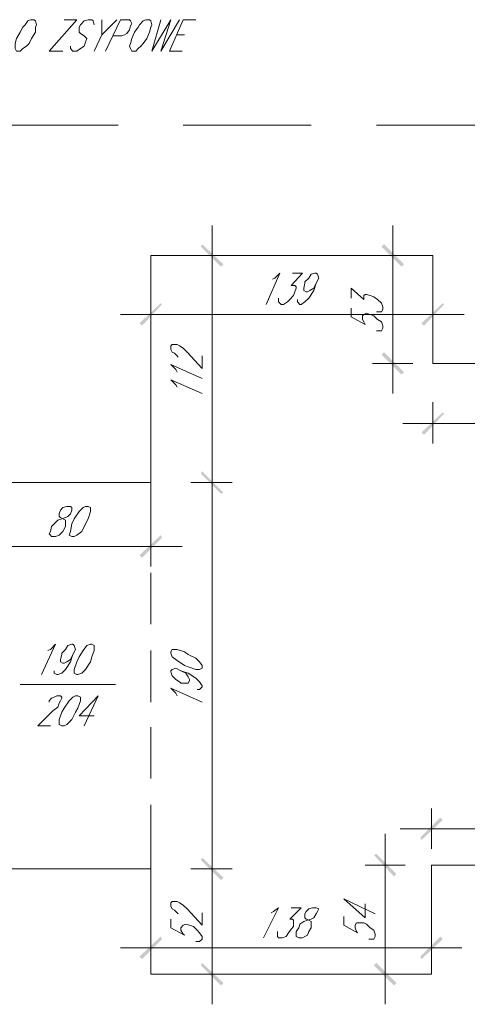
# Model space of a CAD drawing. Header units: millimetres. Extents: x 402 to 79005, y -7782 to 89952.
# Tile 404 of 426: x 24595 to 24816, y 44923 to 45407. Entities that reach past the tile are written whole.
import ezdxf

# ---------------------------------------------------------------- set-up
doc = ezdxf.new("R2010")
doc.units = ezdxf.units.MM
doc.header["$LTSCALE"] = 10
doc.layers.add('0_PIWNICA', color=253, linetype='Continuous', lineweight=0)

msp = doc.modelspace()

# ---------------------------------------------------------------- hatches: boundary and pattern name
at = {"layer": '0_PIWNICA'}
for points in [[(24694.525, 45285.582), (24684.653, 45295.454), (24685.27, 45296.688), (24695.759, 45286.816)], [(24783.376, 45285.582), (24773.504, 45295.454), (24774.738, 45296.688), (24784.611, 45286.816)], [(24665.525, 45267.071), (24655.653, 45256.582), (24654.419, 45257.816), (24664.908, 45267.688)], [(24793.249, 45257.816), (24803.738, 45267.688), (24804.355, 45267.071), (24794.483, 45256.582)], [(24774.738, 45243.624), (24784.611, 45233.752), (24783.376, 45232.518), (24773.504, 45242.39)], [(24804.355, 45213.39), (24794.483, 45202.901), (24793.249, 45204.135), (24803.738, 45214.007)], [(24685.27, 45185.007), (24695.759, 45174.518), (24694.525, 45173.901), (24684.653, 45183.773)], [(24694.525, 45173.901), (24684.653, 45183.773), (24685.27, 45185.007), (24695.759, 45174.518)], [(24654.419, 45143.667), (24664.908, 45153.539), (24665.525, 45152.305), (24655.653, 45142.433)], [(24803.738, 45013.475), (24793.249, 45003.603), (24792.632, 45004.837), (24802.504, 45014.709)], [(24685.27, 44994.965), (24695.759, 44985.092), (24694.525, 44983.858), (24684.653, 44993.731)], [(24694.525, 44983.858), (24684.653, 44993.731), (24685.27, 44994.965), (24695.759, 44985.092)], [(24779.674, 44985.709), (24769.802, 44996.199), (24771.036, 44996.816), (24780.908, 44986.943)], [(24665.525, 44954.858), (24655.653, 44944.986), (24654.419, 44946.22), (24664.908, 44956.092)], [(24792.632, 44946.22), (24802.504, 44956.092), (24803.738, 44954.858), (24793.249, 44944.986)], [(24685.27, 44943.135), (24695.759, 44933.262), (24694.525, 44932.028), (24684.653, 44941.901)], [(24771.036, 44943.135), (24780.908, 44933.262), (24779.674, 44932.028), (24769.802, 44941.901)]]:
    msp.add_hatch(color=253, dxfattribs=at).paths.add_polyline_path(points)

# ---------------------------------------------------------------- linework, layer by layer
at = {"layer": '0_PIWNICA', "color": 253, "linetype": 'Continuous', "lineweight": 5}
for p, q in [((24635.908, 45399.731), (24632.206, 45391.709)), ((24672.93, 45399.731), (24676.632, 45399.731)), ((24669.228, 45391.709), (24675.398, 45391.709)), ((24643.93, 45355.305), (24580.376, 45355.305)), ((24738.951, 45355.305), (24676.015, 45355.305)), ((24834.589, 45355.305), (24771.036, 45355.305)), ((24690.206, 45164.028), (24690.206, 45305.943)), ((24779.057, 45223.262), (24779.057, 45305.943)), ((24798.802, 45291.135), (24659.972, 45291.135)), ((24659.972, 45179.454), (24659.972, 45291.135)), ((24679.717, 45291.135), (24700.079, 45291.135)), ((24788.93, 45291.135), (24769.185, 45291.135)), ((24798.802, 45238.071), (24798.802, 45291.135)), ((24659.972, 45272.624), (24659.972, 45252.262)), ((24798.802, 45272.624), (24798.802, 45252.262)), ((24645.164, 45262.135), (24814.228, 45262.135)), ((24788.93, 45238.071), (24769.185, 45238.071)), ((24864.823, 45238.071), (24798.802, 45238.071)), ((24798.802, 45218.943), (24798.802, 45198.582)), ((24783.994, 45208.454), (24879.632, 45208.454)), ((24690.206, 45194.262), (24690.206, 44974.603)), ((24659.972, 45179.454), (24580.376, 45179.454)), ((24659.972, 45147.986), (24659.972, 45179.454)), ((24679.717, 45179.454), (24700.079, 45179.454)), ((24679.717, 45179.454), (24700.079, 45179.454)), ((24659.972, 45157.858), (24659.972, 45138.114)), ((24675.398, 45147.986), (24565.568, 45147.986)), ((24659.972, 45109.731), (24659.972, 45135.028)), ((24659.972, 45071.475), (24659.972, 45096.773)), ((24595.802, 45080.114), (24642.696, 45080.114)), ((24634.057, 45074.56), (24627.27, 45059.752)), ((24659.972, 45033.837), (24659.972, 45059.135)), ((24659.972, 44989.411), (24659.972, 45020.879)), ((24798.185, 44999.284), (24798.185, 45019.028)), ((24782.759, 45009.156), (24879.632, 45009.156)), ((24690.206, 45004.22), (24690.206, 44922.773)), ((24775.355, 45006.688), (24775.355, 44922.773)), ((24659.972, 44989.411), (24580.376, 44989.411)), ((24659.972, 44989.411), (24659.972, 44937.582)), ((24679.717, 44989.411), (24700.079, 44989.411)), ((24679.717, 44989.411), (24700.079, 44989.411)), ((24785.228, 44991.262), (24765.483, 44991.262)), ((24864.823, 44991.262), (24798.185, 44991.262)), ((24798.185, 44991.262), (24798.185, 44937.582)), ((24754.994, 44974.603), (24770.419, 44967.199)), ((24659.972, 44940.667), (24659.972, 44960.411)), ((24798.185, 44940.667), (24798.185, 44960.411)), ((24645.164, 44950.539), (24812.994, 44950.539)), ((24798.185, 44937.582), (24659.972, 44937.582)), ((24679.717, 44937.582), (24700.079, 44937.582)), ((24785.228, 44937.582), (24765.483, 44937.582))]:
    msp.add_line(p, q, dxfattribs=at)
for points in [[(24600.738, 45407.135), (24599.504, 45406.518), (24598.27, 45404.667), (24597.036, 45403.433), (24595.802, 45400.965), (24593.951, 45397.879), (24593.334, 45395.411), (24593.334, 45392.943), (24593.951, 45391.709), (24595.802, 45391.709), (24597.036, 45392.943), (24598.887, 45394.177), (24600.121, 45395.411), (24601.355, 45397.879), (24603.206, 45400.965), (24603.206, 45403.433), (24603.823, 45404.667), (24603.206, 45406.518), (24602.589, 45407.135)], [(24657.504, 45407.135), (24656.27, 45406.518), (24654.419, 45404.667), (24653.802, 45403.433), (24651.951, 45400.965), (24650.717, 45397.879), (24650.1, 45395.411), (24649.483, 45394.177), (24650.1, 45392.943), (24650.717, 45391.709), (24652.568, 45391.709), (24653.802, 45392.943), (24655.036, 45394.177), (24656.27, 45395.411), (24658.121, 45397.879), (24659.355, 45400.965), (24659.972, 45403.433), (24660.589, 45404.667), (24659.972, 45406.518), (24659.355, 45407.135)], [(24618.632, 45167.731), (24616.781, 45167.114), (24615.547, 45165.879), (24614.93, 45164.028), (24614.93, 45162.794), (24615.547, 45162.177), (24616.781, 45161.56), (24618.015, 45160.943), (24618.015, 45157.858), (24616.781, 45155.39), (24615.547, 45154.156), (24614.93, 45153.539), (24613.079, 45152.922), (24611.228, 45152.922), (24610.611, 45153.539), (24609.994, 45154.156), (24610.611, 45155.39), (24611.228, 45157.858), (24612.462, 45159.092), (24614.313, 45160.943), (24616.164, 45161.56), (24618.015, 45162.177), (24619.249, 45162.794), (24620.483, 45164.028), (24621.1, 45165.879), (24621.1, 45167.114), (24620.483, 45167.731)], [(24627.887, 45167.731), (24626.653, 45167.114), (24624.802, 45165.262), (24622.334, 45161.56), (24621.1, 45159.092), (24620.483, 45155.39), (24619.866, 45153.539), (24621.1, 45152.922), (24622.334, 45152.922), (24623.568, 45153.539), (24626.036, 45155.39), (24627.887, 45159.092), (24629.121, 45161.56), (24630.355, 45165.262), (24630.355, 45167.114), (24629.121, 45167.731)], [(24630.355, 45099.858), (24628.504, 45099.241), (24626.653, 45096.773), (24624.802, 45093.688), (24623.568, 45091.22), (24622.334, 45087.518), (24622.334, 45085.667), (24623.568, 45085.05), (24624.185, 45085.05), (24626.036, 45085.667), (24627.887, 45087.518), (24630.355, 45091.22), (24630.972, 45093.688), (24632.206, 45096.773), (24632.206, 45099.241), (24630.972, 45099.858)], [(24669.845, 45095.539), (24670.462, 45093.688), (24672.93, 45091.837), (24676.632, 45089.369), (24678.483, 45088.752), (24682.185, 45087.518), (24684.036, 45087.518), (24685.27, 45088.135), (24685.27, 45089.369), (24684.036, 45091.22), (24682.185, 45093.071), (24678.483, 45094.922), (24676.632, 45096.156), (24672.93, 45097.39), (24670.462, 45097.39), (24669.845, 45096.156)], [(24622.951, 45074.56), (24621.717, 45073.943), (24619.866, 45072.092), (24617.398, 45068.39), (24616.164, 45066.539), (24614.93, 45062.837), (24614.93, 45060.369), (24616.164, 45059.752), (24617.398, 45059.752), (24618.632, 45060.369), (24621.1, 45062.837), (24622.951, 45066.539), (24624.185, 45068.39), (24625.419, 45072.092), (24625.419, 45073.943), (24624.185, 45074.56)], [(24739.568, 44970.284), (24737.717, 44969.667), (24736.483, 44968.433), (24735.866, 44967.199), (24735.866, 44965.348), (24736.483, 44964.731), (24737.717, 44964.114), (24738.951, 44963.497), (24738.951, 44960.411), (24737.717, 44958.56), (24737.1, 44956.709), (24735.866, 44956.092), (24734.632, 44955.475), (24732.781, 44955.475), (24731.547, 44956.092), (24731.547, 44958.56), (24732.781, 44960.411), (24733.398, 44962.262), (24735.249, 44963.497), (24737.1, 44964.114), (24738.951, 44964.731), (24740.185, 44965.348), (24741.419, 44967.199), (24742.036, 44968.433), (24742.653, 44969.667), (24741.419, 44970.284)]]:
    msp.add_lwpolyline(points, close=True, dxfattribs=at)
for points in [[(24617.398, 45407.135), (24623.568, 45407.135), (24609.994, 45391.709), (24616.781, 45391.709)], [(24632.206, 45404.667), (24631.589, 45406.518), (24630.972, 45407.135), (24629.121, 45407.135), (24627.27, 45406.518), (24625.419, 45404.667), (24624.802, 45403.433), (24624.802, 45400.965), (24625.419, 45400.348), (24627.27, 45399.114), (24627.887, 45398.497), (24628.504, 45397.879), (24627.887, 45396.028), (24627.27, 45394.177), (24625.419, 45392.943), (24623.568, 45391.709), (24621.717, 45391.709), (24620.483, 45392.943), (24620.483, 45394.177)], [(24635.908, 45407.135), (24635.908, 45399.731), (24643.313, 45407.135)], [(24637.759, 45391.709), (24645.164, 45407.135), (24649.483, 45407.135), (24650.1, 45406.518), (24650.717, 45405.284), (24650.1, 45404.05), (24649.483, 45402.199), (24648.249, 45400.348), (24647.015, 45399.731), (24645.781, 45399.114), (24641.462, 45399.114)], [(24664.908, 45407.135), (24660.589, 45391.709), (24669.845, 45407.135), (24664.908, 45391.709), (24674.164, 45407.135)], [(24669.228, 45391.709), (24676.015, 45407.135), (24682.185, 45407.135)], [(24719.823, 45279.411), (24721.057, 45280.028), (24723.525, 45282.497), (24716.738, 45267.071)], [(24729.696, 45282.497), (24734.632, 45282.497), (24729.079, 45276.326), (24730.93, 45276.326), (24731.547, 45275.709), (24731.547, 45275.092), (24730.93, 45273.241), (24730.313, 45271.39), (24728.462, 45269.539), (24727.228, 45268.305), (24725.376, 45267.071), (24724.142, 45267.071), (24722.908, 45268.305), (24722.908, 45270.156)], [(24741.419, 45277.56), (24740.185, 45275.092), (24738.334, 45273.858), (24737.1, 45273.241), (24736.483, 45273.241), (24735.249, 45273.858), (24735.249, 45275.092), (24735.866, 45277.56), (24735.866, 45278.177), (24737.717, 45280.028), (24738.951, 45281.879), (24740.802, 45282.497), (24741.419, 45282.497), (24742.036, 45281.879), (24742.653, 45280.028), (24741.419, 45277.56), (24740.185, 45273.858), (24737.717, 45270.156), (24735.866, 45268.305), (24734.015, 45267.071), (24733.398, 45267.071), (24732.164, 45268.305), (24732.164, 45269.539)], [(24758.696, 45270.156), (24758.696, 45275.092), (24764.866, 45269.539), (24764.866, 45271.39), (24765.483, 45272.007), (24766.1, 45272.007), (24767.951, 45271.39), (24769.802, 45270.773), (24771.653, 45269.539), (24773.504, 45267.688), (24774.121, 45265.837), (24774.121, 45264.603), (24773.504, 45263.369), (24771.036, 45263.369)], [(24758.696, 45265.22), (24758.696, 45260.901), (24765.483, 45257.199), (24764.866, 45258.433), (24764.249, 45259.667), (24764.249, 45261.518), (24764.866, 45262.135), (24766.1, 45262.752), (24767.951, 45262.135), (24769.802, 45261.518), (24771.653, 45259.667), (24773.504, 45258.433), (24774.121, 45256.582), (24774.121, 45255.348), (24773.504, 45254.114), (24771.036, 45254.114)], [(24673.547, 45241.156), (24672.93, 45241.773), (24671.696, 45243.007), (24670.462, 45243.624), (24669.845, 45244.858), (24669.845, 45246.709), (24670.462, 45247.326), (24672.93, 45247.326), (24674.164, 45246.709), (24676.015, 45245.475), (24677.866, 45243.624), (24685.27, 45235.603), (24685.27, 45241.773)], [(24672.93, 45233.752), (24672.313, 45234.986), (24669.845, 45237.454), (24685.27, 45230.667)], [(24672.93, 45226.348), (24672.313, 45227.582), (24669.845, 45230.05), (24685.27, 45223.262)], [(24609.376, 45096.773), (24610.611, 45097.39), (24613.079, 45099.858), (24606.291, 45085.05)], [(24621.717, 45094.922), (24620.483, 45092.454), (24618.632, 45091.22), (24617.398, 45090.603), (24616.781, 45090.603), (24615.547, 45091.22), (24615.547, 45092.454), (24616.164, 45094.922), (24616.164, 45095.539), (24618.015, 45097.39), (24619.249, 45099.241), (24621.1, 45099.858), (24621.717, 45099.858), (24622.334, 45099.241), (24622.951, 45097.39), (24621.717, 45094.922), (24620.483, 45091.22), (24618.015, 45087.518), (24616.164, 45085.667), (24614.313, 45085.05), (24613.696, 45085.05), (24612.462, 45085.667), (24612.462, 45086.901)], [(24674.781, 45086.901), (24677.249, 45085.667), (24678.483, 45083.816), (24679.1, 45082.582), (24679.1, 45081.965), (24678.483, 45080.731), (24674.781, 45080.731), (24674.164, 45081.348), (24672.313, 45082.582), (24670.462, 45084.433), (24669.845, 45086.284), (24669.845, 45086.901), (24670.462, 45087.518), (24672.313, 45088.135), (24674.781, 45086.901), (24678.483, 45085.667), (24682.185, 45083.199), (24684.036, 45081.348), (24685.27, 45079.497), (24685.27, 45078.879), (24684.036, 45077.645), (24682.802, 45077.645)], [(24672.93, 45074.56), (24672.313, 45075.794), (24669.845, 45078.262), (24685.27, 45071.475)], [(24609.994, 45071.475), (24609.994, 45072.092), (24611.228, 45073.326), (24612.462, 45073.943), (24613.696, 45074.56), (24615.547, 45074.56), (24616.164, 45073.943), (24616.164, 45073.326), (24615.547, 45072.092), (24614.93, 45070.858), (24614.313, 45069.007), (24611.845, 45067.156), (24604.44, 45059.752), (24610.611, 45059.752)], [(24634.057, 45074.56), (24624.802, 45064.688), (24632.206, 45064.688)], [(24673.547, 44967.199), (24672.93, 44967.816), (24671.696, 44969.05), (24670.462, 44969.667), (24669.845, 44970.901), (24669.845, 44972.752), (24670.462, 44973.369), (24672.93, 44973.369), (24674.164, 44972.752), (24676.015, 44971.518), (24677.866, 44969.667), (24685.27, 44961.645), (24685.27, 44967.816)], [(24754.994, 44974.603), (24765.483, 44965.348), (24765.483, 44972.135)], [(24719.206, 44967.816), (24720.44, 44968.433), (24722.908, 44970.284), (24715.504, 44955.475)], [(24729.079, 44970.284), (24734.015, 44970.284), (24728.462, 44964.731), (24729.696, 44964.731), (24730.313, 44964.114), (24730.313, 44961.028), (24729.079, 44959.794), (24727.845, 44957.943), (24726.611, 44956.092), (24724.759, 44955.475), (24722.908, 44955.475), (24722.291, 44956.092), (24722.291, 44958.56)], [(24669.845, 44964.731), (24669.845, 44960.411), (24676.632, 44956.709), (24676.015, 44957.326), (24674.781, 44959.177), (24674.781, 44960.411), (24676.015, 44961.645), (24677.249, 44962.262), (24679.1, 44961.645), (24680.951, 44961.028), (24682.802, 44959.177), (24684.036, 44957.943), (24685.27, 44956.092), (24685.27, 44954.858), (24684.036, 44953.624), (24682.185, 44953.624)], [(24754.994, 44965.965), (24754.994, 44961.645), (24761.781, 44957.943), (24761.164, 44958.56), (24760.547, 44960.411), (24760.547, 44961.645), (24761.164, 44962.879), (24764.866, 44962.879), (24766.1, 44962.262), (24767.951, 44960.411), (24769.802, 44959.177), (24770.419, 44957.326), (24770.419, 44956.092), (24769.802, 44954.858), (24767.334, 44954.858)]]:
    msp.add_lwpolyline(points, dxfattribs=at)

doc.saveas('drawing.dxf')
